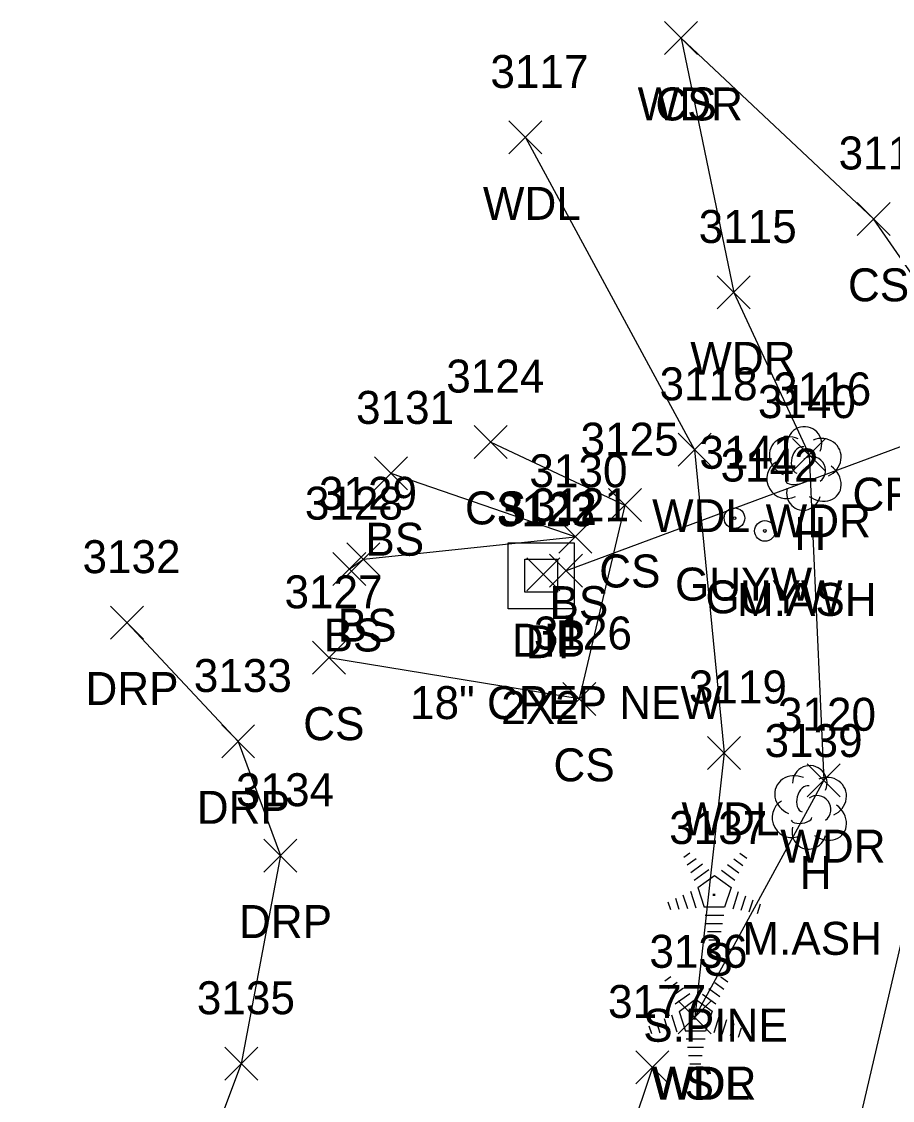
# Model space of a CAD drawing. Extents: x 1462089 to 1464015, y 730534 to 736144.
# Drawn here: x 1462997.1 to 1463049.9, y 733083.4 to 733148.9 of the extents above; entities that cross this region are included whole.
import ezdxf

# ---------------------------------------------------------------- set-up
doc = ezdxf.new("R2010")
doc.units = 0
for name, color, linetype in [('D_A', 7, 'Continuous'), ('D_C', 7, 'Continuous'), ('D_I', 7, 'Continuous'), ('D_TIC', 7, 'Continuous'), ('DCP', 7, 'Continuous'), ('DS', 7, 'Continuous'), ('L_A', 7, 'Continuous'), ('L_C', 7, 'Continuous'), ('L_I', 7, 'Continuous'), ('L_TIC', 7, 'Continuous'), ('LAWA', 7, 'Continuous'), ('LELB', 7, 'Continuous'), ('LTC', 7, 'Continuous'), ('LTD', 7, 'Continuous'), ('R_A', 7, 'Continuous'), ('R_I', 7, 'Continuous'), ('R_TIC', 7, 'Continuous'), ('RDP', 7, 'Continuous'), ('U_A', 7, 'Continuous'), ('U_I', 7, 'Continuous'), ('UPGW', 7, 'Continuous')]:
    doc.layers.add(name, color=color, linetype=linetype)

msp = doc.modelspace()

# ---------------------------------------------------------------- linework, layer by layer
at = {"layer": 'D_TIC'}
for points in [[(1463027.718, 733114.361), (1463029.718, 733116.361)], [(1463029.718, 733114.361), (1463027.718, 733116.361)], [(1463029.101, 733114.574), (1463031.101, 733116.574)], [(1463031.101, 733114.574), (1463029.101, 733116.574)]]:
    msp.add_lwpolyline(points, dxfattribs=at)
at = {"layer": 'DCP'}
msp.add_lwpolyline([(1463058.737, 733126.19), (1463030.101, 733115.574)], dxfattribs=at)
at = {"layer": 'DS'}
for p, q in [((1463026.593, 733117.269), (1463030.593, 733117.269)), ((1463026.593, 733113.269), (1463026.593, 733117.269)), ((1463030.593, 733117.269), (1463030.593, 733113.269)), ((1463027.593, 733114.269), (1463027.593, 733116.269)), ((1463027.593, 733116.269), (1463029.593, 733116.269)), ((1463029.593, 733116.269), (1463029.593, 733114.269)), ((1463028.599, 733115.27), (1463028.599, 733115.27)), ((1463028.599, 733115.27), (1463028.599, 733115.27)), ((1463029.593, 733114.269), (1463027.593, 733114.269)), ((1463030.593, 733113.269), (1463026.593, 733113.269))]:
    msp.add_line(p, q, dxfattribs=at)
at = {"layer": 'L_TIC'}
for points in [[(1463036.087, 733146.901), (1463038.087, 733148.901)], [(1463038.087, 733146.901), (1463036.087, 733148.901)], [(1463036.087, 733146.901), (1463038.087, 733148.901)], [(1463038.087, 733146.901), (1463036.087, 733148.901)], [(1463026.64, 733140.869), (1463028.64, 733142.869)], [(1463028.64, 733140.869), (1463026.64, 733142.869)], [(1463047.768, 733135.926), (1463049.768, 733137.926)], [(1463049.768, 733135.926), (1463047.768, 733137.926)], [(1463039.278, 733131.466), (1463041.278, 733133.466)], [(1463041.278, 733131.466), (1463039.278, 733133.466)], [(1463024.53, 733122.388), (1463026.53, 733124.388)], [(1463026.53, 733122.388), (1463024.53, 733124.388)], [(1463036.904, 733121.918), (1463038.904, 733123.918)], [(1463038.904, 733121.918), (1463036.904, 733123.918)], [(1463043.851, 733121.609), (1463045.851, 733123.609)], [(1463045.851, 733121.609), (1463043.851, 733123.609)], [(1463018.486, 733120.487), (1463020.486, 733122.487)], [(1463020.486, 733120.487), (1463018.486, 733122.487)], [(1463032.675, 733118.561), (1463034.675, 733120.561)], [(1463034.675, 733118.561), (1463032.675, 733120.561)], [(1463029.659, 733116.641), (1463031.659, 733118.641)], [(1463031.659, 733116.641), (1463029.659, 733118.641)], [(1463016.812, 733115.274), (1463018.812, 733117.274)], [(1463018.812, 733115.274), (1463016.812, 733117.274)], [(1463015.951, 733114.676), (1463017.951, 733116.676)], [(1463017.951, 733114.676), (1463015.951, 733116.676)], [(1463014.716, 733109.295), (1463016.716, 733111.295)], [(1463016.716, 733109.295), (1463014.716, 733111.295)], [(1463029.901, 733106.796), (1463031.901, 733108.796)], [(1463031.901, 733106.796), (1463029.901, 733108.796)], [(1463038.69, 733103.523), (1463040.69, 733105.523)], [(1463040.69, 733103.523), (1463038.69, 733105.523)], [(1463044.741, 733101.865), (1463046.741, 733103.865)], [(1463046.741, 733101.865), (1463044.741, 733103.865)], [(1463036.908, 733087.481), (1463038.908, 733089.481)], [(1463038.908, 733087.481), (1463036.908, 733089.481)], [(1463036.908, 733087.481), (1463038.908, 733089.481)], [(1463038.908, 733087.481), (1463036.908, 733089.481)], [(1463034.344, 733084.438), (1463036.344, 733086.438)], [(1463036.344, 733084.438), (1463034.344, 733086.438)]]:
    msp.add_lwpolyline(points, dxfattribs=at)
at = {"layer": 'LAWA'}
for points in [[(1463037.087, 733147.901), (1463040.278, 733132.466), (1463044.851, 733122.609), (1463045.741, 733102.865), (1463037.908, 733088.481)], [(1463027.64, 733141.869), (1463037.904, 733122.918), (1463039.69, 733104.523), (1463037.908, 733088.481)]]:
    msp.add_lwpolyline(points, dxfattribs=at)
at = {"layer": 'LELB'}
for points in [[(1463054.782, 733128.225), (1463048.768, 733136.926), (1463037.087, 733147.901)], [(1463058.128, 733125.102), (1463058.279, 733122.507), (1463056.053, 733119.51), (1463052.636, 733102.509), (1463045.394, 733071.47)], [(1463025.53, 733123.388), (1463033.675, 733119.561), (1463030.901, 733107.796), (1463015.716, 733110.295)], [(1463016.951, 733115.676), (1463017.812, 733116.274), (1463030.659, 733117.641), (1463019.486, 733121.487)], [(1463035.344, 733085.438), (1463029.829, 733068.946), (1463024.958, 733052.891), (1463005.745, 733013.022), (1462985.961, 732964.973), (1462972.932, 732929.049)]]:
    msp.add_lwpolyline(points, dxfattribs=at)
at = {"layer": 'LTC'}
for p, q in [((1463037.252, 733098.201), (1463037.607, 733098.459)), ((1463040.65, 733098.441), (1463041.07, 733098.137)), ((1463037.462, 733097.736), (1463037.991, 733098.12)), ((1463040.279, 733098.093), (1463040.829, 733097.694)), ((1463037.671, 733097.27), (1463038.375, 733097.781)), ((1463037.881, 733096.804), (1463038.759, 733097.442)), ((1463039.537, 733097.396), (1463040.347, 733096.808)), ((1463039.908, 733097.745), (1463040.588, 733097.251)), ((1463038.105, 733096.349), (1463039.117, 733097.084)), ((1463039.117, 733097.084), (1463040.114, 733096.359)), ((1463037.195, 733095.914), (1463037.467, 733095.078)), ((1463037.651, 733096.13), (1463037.982, 733095.111)), ((1463038.105, 733096.349), (1463038.493, 733095.156)), ((1463040.114, 733096.359), (1463039.723, 733095.156)), ((1463040.552, 733096.088), (1463040.214, 733095.048)), ((1463040.996, 733095.837), (1463040.709, 733094.953)), ((1463036.285, 733095.48), (1463036.437, 733095.012)), ((1463036.74, 733095.697), (1463036.952, 733095.045)), ((1463041.441, 733095.587), (1463041.204, 733094.858)), ((1463041.885, 733095.337), (1463041.698, 733094.763)), ((1463039.723, 733095.156), (1463038.493, 733095.156)), ((1463039.685, 733094.656), (1463038.54, 733094.656)), ((1463039.601, 733094.156), (1463038.613, 733094.156)), ((1463039.517, 733093.656), (1463038.685, 733093.656)), ((1463039.433, 733093.156), (1463038.758, 733093.156)), ((1463036.103, 733090.689), (1463036.458, 733090.946)), ((1463036.313, 733090.223), (1463036.842, 733090.608)), ((1463039.13, 733090.581), (1463039.68, 733090.182)), ((1463039.502, 733090.929), (1463039.921, 733090.625)), ((1463036.523, 733089.758), (1463037.226, 733090.269)), ((1463036.732, 733089.292), (1463037.61, 733089.93)), ((1463038.76, 733090.233), (1463039.439, 733089.739)), ((1463036.957, 733088.837), (1463037.968, 733089.571)), ((1463037.968, 733089.571), (1463038.965, 733088.846)), ((1463038.388, 733089.884), (1463039.198, 733089.296)), ((1463036.502, 733088.618), (1463036.833, 733087.598)), ((1463036.957, 733088.837), (1463037.344, 733087.643)), ((1463038.965, 733088.846), (1463038.574, 733087.643)), ((1463035.136, 733087.968), (1463035.288, 733087.5)), ((1463035.591, 733088.185), (1463035.803, 733087.533)), ((1463036.047, 733088.401), (1463036.318, 733087.566)), ((1463039.403, 733088.576), (1463039.065, 733087.536)), ((1463039.848, 733088.325), (1463039.56, 733087.441)), ((1463040.292, 733088.075), (1463040.055, 733087.346)), ((1463038.574, 733087.643), (1463037.344, 733087.643)), ((1463040.736, 733087.825), (1463040.55, 733087.251)), ((1463038.536, 733087.143), (1463037.391, 733087.143)), ((1463038.452, 733086.643), (1463037.464, 733086.643)), ((1463038.368, 733086.143), (1463037.537, 733086.143)), ((1463038.285, 733085.643), (1463037.61, 733085.643))]:
    msp.add_line(p, q, dxfattribs=at)
at = {"layer": 'LTD'}
for p, q in [((1463044.524, 733121.838), (1463044.524, 733121.838)), ((1463044.524, 733121.838), (1463044.524, 733121.838)), ((1463044.848, 733101.269), (1463044.848, 733101.269)), ((1463044.848, 733101.269), (1463044.848, 733101.269))]:
    msp.add_line(p, q, dxfattribs=at)
for centre in [(1463044.571, 733123.272), (1463044.895, 733102.703)]:
    msp.add_arc(centre, 1.047, 335.52715, 180.95627, dxfattribs=at)
for centre, major_axis, ratio, start_param, end_param in [((1463043.732, 733122.504), (1.21, -0.512), 0.895232, 1.570796, 4.712389), ((1463045.566, 733122.421), (-1.141, -0.483), 0.949671, 1.570796, 4.712389), ((1463044.316, 733122.296), (-0.208, -0.792), 0.645439, 3.141593, 6.283185), ((1463043.441, 733121.129), (0.584, -1.042), 0.959034, 3.141593, 6.283185), ((1463045.024, 733121.671), (-0.5, 0.667), 0.989748, 3.141593, 6.283185), ((1463045.524, 733121.005), (-1.09, 0.792), 0.841452, 1.570796, 4.712389), ((1463044.066, 733121.088), (-0.625, -0.083), 0.423636, 0, 3.141593), ((1463044.524, 733120.338), (0.265, 1.061), 0.942809, 1.570796, 4.712389), ((1463044.056, 733101.936), (1.21, -0.512), 0.895232, 1.570796, 4.712389), ((1463045.89, 733101.853), (-1.141, -0.483), 0.949671, 1.570796, 4.712389), ((1463044.64, 733101.728), (-0.208, -0.792), 0.645439, 3.141593, 6.283185), ((1463045.348, 733101.103), (-0.5, 0.667), 0.989748, 3.141593, 6.283185), ((1463043.765, 733100.561), (0.584, -1.042), 0.959034, 3.141593, 6.283185), ((1463045.848, 733100.436), (-1.09, 0.792), 0.841452, 1.570796, 4.712389), ((1463044.39, 733100.519), (-0.625, -0.083), 0.423636, 0, 3.141593), ((1463044.848, 733099.769), (0.265, 1.061), 0.942809, 1.570796, 4.712389)]:
    msp.add_ellipse(centre, major_axis=major_axis, ratio=ratio, start_param=start_param, end_param=end_param, dxfattribs=at)
at = {"layer": 'R_TIC'}
for points in [[(1463002.456, 733111.429), (1463004.456, 733113.429)], [(1463004.456, 733111.429), (1463002.456, 733113.429)], [(1463009.21, 733104.218), (1463011.21, 733106.218)], [(1463011.21, 733104.218), (1463009.21, 733106.218)], [(1463011.772, 733097.287), (1463013.772, 733099.287)], [(1463013.772, 733097.287), (1463011.772, 733099.287)], [(1463009.398, 733084.663), (1463011.398, 733086.663)], [(1463011.398, 733084.663), (1463009.398, 733086.663)]]:
    msp.add_lwpolyline(points, dxfattribs=at)
at = {"layer": 'RDP'}
msp.add_lwpolyline([(1463003.456, 733112.429), (1463010.21, 733105.218), (1463012.772, 733098.287), (1463010.398, 733085.663), (1462993.358, 733040.359), (1462985.365, 733018.62), (1462967.617, 732969.665)], dxfattribs=at)
at = {"layer": 'UPGW'}
for centre, radius in [((1463040.322, 733118.765), 0.625), ((1463040.322, 733118.765), 0.0833), ((1463042.17, 733117.99), 0.625), ((1463042.17, 733117.99), 0.0833)]:
    msp.add_circle(centre, radius, dxfattribs=at)

# ---------------------------------------------------------------- texts
at = {"layer": 'D_A'}
for s, p in [('DIB', (1463026.82, 733110.361)), ('DI', (1463027.654, 733110.27)), ('P', (1463029.479, 733110.574))]:
    msp.add_text(s, height=2, dxfattribs=at).set_placement(p)
at = {"layer": 'D_C'}
for s, p in [('CRM-GOOD', (1463047.483, 733119.225)), ('18" CPEP NEW', (1463020.637, 733106.574)), ('2X2', (1463026.173, 733106.27))]:
    msp.add_text(s, height=2, dxfattribs=at).set_placement(p)
at = {"layer": 'D_I'}
for s, p in [('3123', (1463025.906, 733118.27)), ('3122', (1463026.025, 733118.361)), ('3121', (1463027.976, 733118.574))]:
    msp.add_text(s, height=2, dxfattribs=at).set_placement(p)
at = {"layer": 'L_A'}
for s, p in [('CS', (1463035.528, 733142.901)), ('WDR', (1463034.449, 733142.901)), ('WDL', (1463025.057, 733136.869)), ('CS', (1463047.209, 733131.926)), ('WDR', (1463037.64, 733127.466)), ('CS', (1463023.971, 733118.388)), ('WDL', (1463035.322, 733117.918)), ('WDR', (1463042.213, 733117.609)), ('H', (1463043.957, 733116.838)), ('BS', (1463017.927, 733116.487)), ('CS', (1463032.116, 733114.561)), ('BS', (1463029.1, 733112.641)), ('BS', (1463016.253, 733111.274)), ('BS', (1463015.392, 733110.676)), ('CS', (1463014.157, 733105.295)), ('CS', (1463029.342, 733102.796)), ('WDL', (1463037.107, 733099.523)), ('WDR', (1463043.103, 733097.865)), ('H', (1463044.281, 733096.269)), ('S', (1463038.443, 733090.993)), ('WDR', (1463035.27, 733083.481)), ('WDL', (1463035.326, 733083.481)), ('S', (1463037.294, 733083.481))]:
    msp.add_text(s, height=2, dxfattribs=at).set_placement(p)
at = {"layer": 'L_C'}
for s, p in [('M.ASH', (1463040.477, 733112.838)), ('M.ASH', (1463040.801, 733092.269)), ('S.PINE', (1463034.789, 733086.993))]:
    msp.add_text(s, height=2, dxfattribs=at).set_placement(p)
at = {"layer": 'L_I'}
for s, p in [('3117', (1463025.514, 733144.869)), ('3113', (1463046.642, 733139.926)), ('3115', (1463038.152, 733135.466)), ('3124', (1463022.837, 733126.388)), ('3118', (1463035.779, 733125.918)), ('3116', (1463042.67, 733125.609)), ('3140', (1463041.745, 733124.838)), ('3131', (1463017.36, 733124.487)), ('3125', (1463030.983, 733122.561)), ('3130', (1463027.88, 733120.641)), ('3128', (1463014.258, 733118.676)), ('3129', (1463015.112, 733119.274)), ('3127', (1463013.023, 733113.295)), ('3126', (1463028.153, 733110.796)), ('3119', (1463037.556, 733107.523)), ('3120', (1463042.961, 733105.865)), ('3139', (1463042.148, 733104.269)), ('3137', (1463036.364, 733098.993)), ('3136', (1463035.16, 733091.481)), ('3136', (1463035.16, 733091.481)), ('3136', (1463035.16, 733091.481)), ('3177', (1463032.651, 733088.438))]:
    msp.add_text(s, height=2, dxfattribs=at).set_placement(p)
at = {"layer": 'LTC'}
for p in [(1463039, 733096.097), (1463037.851, 733088.585)]:
    msp.add_text('.', height=1.037, rotation=270, dxfattribs=at).set_placement(p)
at = {"layer": 'R_A'}
for p in [(1463000.945, 733107.429), (1463007.699, 733100.218), (1463010.26, 733093.287)]:
    msp.add_text('DRP', height=2, dxfattribs=at).set_placement(p)
at = {"layer": 'R_I'}
for s, p in [('3132', (1463000.764, 733115.429)), ('3133', (1463007.518, 733108.218)), ('3134', (1463010.079, 733101.287)), ('3135', (1463007.705, 733088.663))]:
    msp.add_text(s, height=2, dxfattribs=at).set_placement(p)
at = {"layer": 'U_A'}
for p in [(1463036.715, 733113.765), (1463038.564, 733112.99)]:
    msp.add_text('GUYW', height=2, dxfattribs=at).set_placement(p)
at = {"layer": 'U_I'}
for s, p in [('3141', (1463038.196, 733121.765)), ('3142', (1463039.478, 733120.99))]:
    msp.add_text(s, height=2, dxfattribs=at).set_placement(p)

doc.saveas('drawing.dxf')
